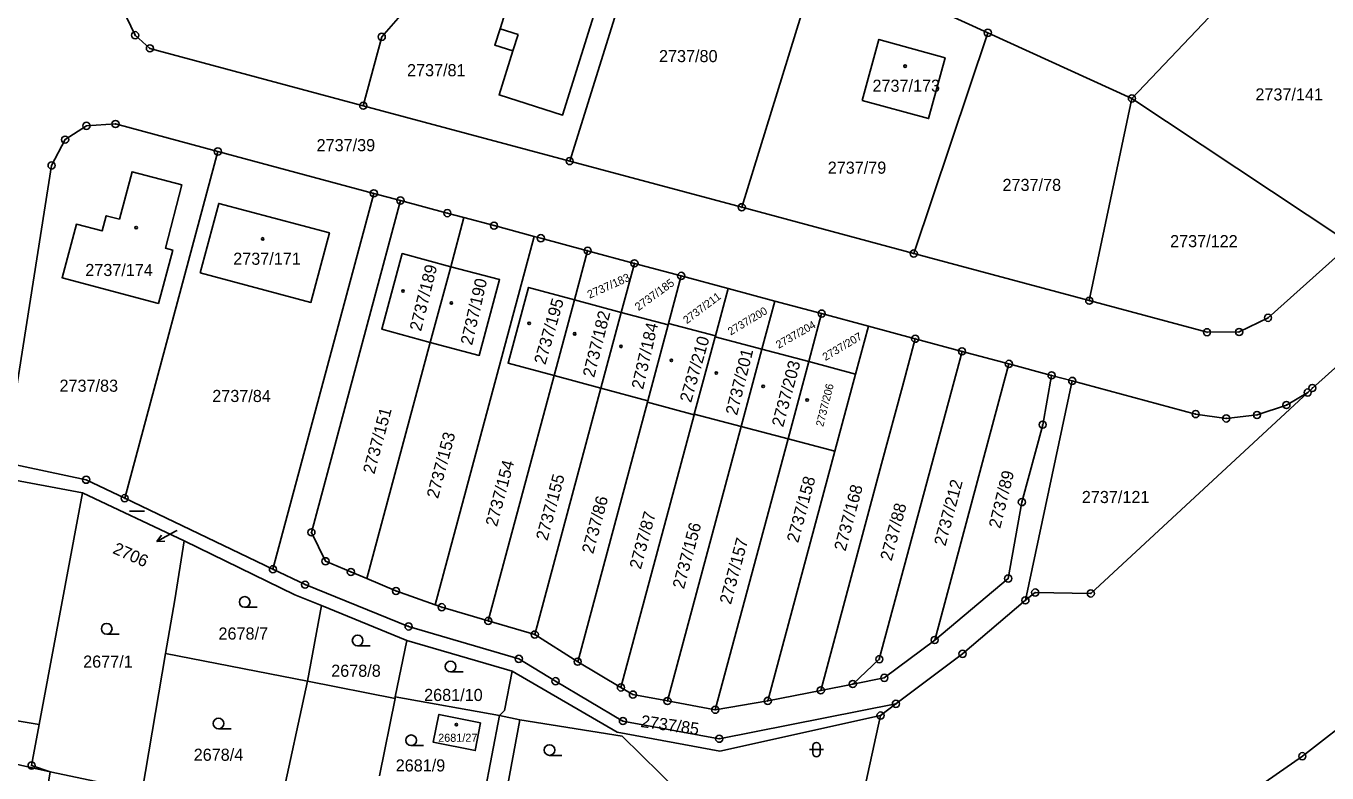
# Model space of a CAD drawing. Extents: x -733394 to -722299, y -1082822 to -1075049.
# Drawn here: x -727876.2 to -727693.6, y -1078281.8 to -1078177 of the extents above; entities that cross this region are included whole.
import ezdxf

# ---------------------------------------------------------------- set-up
doc = ezdxf.new("R2010")
doc.units = 0
for name, color, linetype in [('Hranice parcel', 7, 'Continuous'), ('Parcelní čísla', 7, 'Continuous'), ('Pop  PČ popisy', 7, 'Continuous'), ('Vnitřní kresba', 7, 'Continuous'), ('Značky bodu BP', 7, 'Continuous'), ('Značky budov', 7, 'Continuous'), ('Značky kultur', 7, 'Continuous')]:
    doc.layers.add(name, color=color, linetype=linetype)

msp = doc.modelspace()

# ---------------------------------------------------------------- linework, layer by layer
at = {"layer": 'Hranice parcel'}
for p, q in [((-727787.58, -1078156.8), (-727799.85, -1078195.93)), ((-727764.83, -1078167.16), (-727775.7, -1078202.41)), ((-727720.95, -1078187.14), (-727702.28, -1078167.43)), ((-727747.54, -1078175.03), (-727741.17, -1078177.93)), ((-727741.17, -1078177.93), (-727751.56, -1078208.9)), ((-727741.17, -1078177.93), (-727720.95, -1078187.14)), ((-727726.94, -1078215.51), (-727720.95, -1078187.14)), ((-727691.51, -1078206.72), (-727720.95, -1078187.14)), ((-727799.85, -1078195.93), (-727828.82, -1078188.15)), ((-727862.3, -1078243.24), (-727849.23, -1078194.58)), ((-727849.23, -1078194.58), (-727827.34, -1078200.46)), ((-727775.7, -1078202.41), (-727799.85, -1078195.93)), ((-727841.5, -1078253.21), (-727827.34, -1078200.46)), ((-727827.34, -1078200.46), (-727823.6, -1078201.46)), ((-727816.55, -1078210.75), (-727814.71, -1078203.85)), ((-727751.56, -1078208.9), (-727775.7, -1078202.41)), ((-727818.75, -1078258.2), (-727804.86, -1078206.5)), ((-727799.18, -1078215.4), (-727797.33, -1078208.52)), ((-727797.33, -1078208.52), (-727790.76, -1078210.28)), ((-727726.94, -1078215.51), (-727751.56, -1078208.9)), ((-727819.41, -1078221.37), (-727816.55, -1078210.75)), ((-727792.61, -1078217.16), (-727790.76, -1078210.28)), ((-727790.76, -1078210.28), (-727784.2, -1078212.04)), ((-727785.99, -1078218.72), (-727784.2, -1078212.04)), ((-727784.2, -1078212.04), (-727777.63, -1078213.81)), ((-727777.63, -1078213.81), (-727779.41, -1078220.47)), ((-727777.63, -1078213.81), (-727771.06, -1078215.57)), ((-727799.18, -1078215.4), (-727802.02, -1078226)), ((-727792.61, -1078217.16), (-727799.18, -1078215.4)), ((-727772.87, -1078222.33), (-727771.06, -1078215.57)), ((-727771.06, -1078215.57), (-727764.49, -1078217.33)), ((-727795.46, -1078227.78), (-727792.61, -1078217.16)), ((-727786.04, -1078218.91), (-727792.61, -1078217.16)), ((-727786.04, -1078218.91), (-727785.99, -1078218.72)), ((-727779.41, -1078220.47), (-727785.99, -1078218.72)), ((-727766.29, -1078224.04), (-727764.49, -1078217.33)), ((-727764.49, -1078217.33), (-727757.93, -1078219.1)), ((-727788.9, -1078229.56), (-727786.04, -1078218.91)), ((-727779.41, -1078220.47), (-727779.44, -1078220.57)), ((-727757.93, -1078219.1), (-727759.73, -1078225.81)), ((-727757.93, -1078219.1), (-727751.36, -1078220.86)), ((-727828.32, -1078254.53), (-727819.41, -1078221.37)), ((-727779.44, -1078220.57), (-727782.36, -1078231.43)), ((-727779.44, -1078220.57), (-727772.87, -1078222.33)), ((-727775.79, -1078233.19), (-727772.87, -1078222.33)), ((-727766.29, -1078224.04), (-727772.87, -1078222.33)), ((-727751.36, -1078220.86), (-727744.79, -1078222.63)), ((-727769.21, -1078234.9), (-727766.29, -1078224.04)), ((-727759.73, -1078225.81), (-727766.29, -1078224.04)), ((-727744.79, -1078222.63), (-727738.22, -1078224.39)), ((-727811.28, -1078260.46), (-727802.02, -1078226)), ((-727795.46, -1078227.78), (-727802.02, -1078226)), ((-727759.73, -1078225.81), (-727762.64, -1078236.65)), ((-727738.22, -1078224.39), (-727748.63, -1078263.14)), ((-727738.22, -1078224.39), (-727732.22, -1078226)), ((-727732.22, -1078226), (-727729.32, -1078226.78)), ((-727795.46, -1078227.78), (-727804.75, -1078262.38)), ((-727788.9, -1078229.56), (-727795.46, -1078227.78)), ((-727735.9, -1078257.57), (-727729.32, -1078226.78)), ((-727788.95, -1078229.75), (-727788.9, -1078229.56)), ((-727798.73, -1078266.18), (-727788.95, -1078229.75)), ((-727782.39, -1078231.53), (-727788.95, -1078229.75)), ((-727782.36, -1078231.43), (-727782.39, -1078231.53)), ((-727775.79, -1078233.19), (-727782.36, -1078231.43)), ((-727792.66, -1078269.8), (-727782.39, -1078231.53)), ((-727786.13, -1078271.7), (-727775.79, -1078233.19)), ((-727769.21, -1078234.9), (-727775.79, -1078233.19)), ((-727779.42, -1078272.93), (-727769.21, -1078234.9)), ((-727762.64, -1078236.65), (-727769.21, -1078234.9)), ((-727772.05, -1078271.68), (-727762.64, -1078236.65)), ((-727868.23, -1078242.48), (-727880.03, -1078240.28)), ((-727874.29, -1078274.98), (-727868.23, -1078242.48)), ((-727853.97, -1078249.21), (-727868.23, -1078242.48)), ((-727841.5, -1078253.21), (-727862.3, -1078243.24)), ((-727836.66, -1078268.93), (-727834.68, -1078258.31)), ((-727822.73, -1078263.21), (-727834.68, -1078258.31)), ((-727804.75, -1078262.38), (-727811.28, -1078260.46)), ((-727798.73, -1078266.18), (-727804.75, -1078262.38)), ((-727824.36, -1078271.12), (-727822.73, -1078263.21)), ((-727807.94, -1078267.5), (-727822.73, -1078263.21)), ((-727859.87, -1078284.37), (-727856.56, -1078265.05)), ((-727836.66, -1078268.93), (-727856.56, -1078265.05)), ((-727792.66, -1078269.8), (-727798.73, -1078266.18)), ((-727836.66, -1078268.93), (-727844.14, -1078303.43)), ((-727824.36, -1078271.33), (-727836.66, -1078268.93)), ((-727760.12, -1078269.32), (-727764.61, -1078270.21)), ((-727826.54, -1078282.19), (-727824.36, -1078271.33)), ((-727824.36, -1078271.33), (-727824.36, -1078271.12)), ((-727809.7, -1078273.73), (-727824.36, -1078271.12)), ((-727764.61, -1078270.21), (-727772.05, -1078271.68)), ((-727892.87, -1078271.97), (-727874.29, -1078274.98)), ((-727779.42, -1078272.93), (-727786.13, -1078271.7)), ((-727772.05, -1078271.68), (-727779.42, -1078272.93)), ((-727756.23, -1078273.74), (-727754.07, -1078272.1)), ((-727811.86, -1078284.94), (-727809.7, -1078273.73)), ((-727806.85, -1078274.35), (-727809.7, -1078273.73)), ((-727808.93, -1078285.43), (-727806.85, -1078274.35)), ((-727759.1, -1078286.74), (-727756.23, -1078273.74))]:
    msp.add_line(p, q, dxfattribs=at)
for points in [[(-727828.82, -1078188.15), (-727858.76, -1078180.11), (-727860.84, -1078178.26), (-727862.03, -1078175.75), (-727862.29, -1078172.99), (-727861.45, -1078170.34), (-727836.92, -1078145.14)], [(-727793.08, -1078164.63), (-727800.84, -1078189.47), (-727809.76, -1078186.65), (-727807.85, -1078180.47), (-727810.36, -1078179.68), (-727809.63, -1078177.37), (-727806.18, -1078166.43), (-727804.15, -1078167.08), (-727802.47, -1078161.69), (-727793.08, -1078164.63)], [(-727815.42, -1078166.07), (-727826.23, -1078178.49), (-727828.82, -1078188.15)], [(-727758.79, -1078187.43), (-727756.46, -1078178.86), (-727747.18, -1078181.46), (-727749.49, -1078189.97), (-727758.79, -1078187.43)], [(-727879.12, -1078238.21), (-727872.56, -1078196.54), (-727870.66, -1078192.92), (-727867.67, -1078190.98), (-727863.59, -1078190.72), (-727849.23, -1078194.58)], [(-727696.28, -1078228.41), (-727695.63, -1078227.78), (-727655.83, -1078192.19)], [(-727854.26, -1078199.28), (-727856.57, -1078208.15), (-727855.55, -1078208.41), (-727857.56, -1078215.9), (-727871.09, -1078212.29), (-727869.07, -1078204.79), (-727865.48, -1078205.73), (-727864.88, -1078203.59), (-727863.05, -1078204.06), (-727861.27, -1078197.42), (-727854.26, -1078199.28)], [(-727851.72, -1078211.62), (-727849.11, -1078201.86), (-727833.57, -1078206.01), (-727836.16, -1078215.77), (-727851.72, -1078211.62)], [(-727828.32, -1078254.53), (-727830.56, -1078253.59), (-727834.12, -1078252.09), (-727836.1, -1078248.03), (-727823.6, -1078201.46)], [(-727823.6, -1078201.46), (-727817.03, -1078203.23), (-727814.71, -1078203.85)], [(-727814.71, -1078203.85), (-727810.47, -1078204.99), (-727804.86, -1078206.5)], [(-727804.86, -1078206.5), (-727803.9, -1078206.75), (-727797.33, -1078208.52)], [(-727819.41, -1078221.37), (-727826.23, -1078219.52), (-727823.36, -1078208.91), (-727816.55, -1078210.75)], [(-727691.97, -1078209.08), (-727701.85, -1078217.92), (-727705.9, -1078219.91), (-727710.41, -1078219.95), (-727726.94, -1078215.51)], [(-727816.55, -1078210.75), (-727809.7, -1078212.56), (-727812.54, -1078223.2), (-727819.41, -1078221.37)], [(-727802.02, -1078226), (-727808.49, -1078224.27), (-727805.62, -1078213.66), (-727799.18, -1078215.4)], [(-727751.36, -1078220.86), (-727753.15, -1078227.54), (-727756.07, -1078238.4), (-727764.61, -1078270.21)], [(-727760.12, -1078269.32), (-727756.4, -1078265.84), (-727744.79, -1078222.63)], [(-727732.22, -1078226), (-727733.47, -1078232.92), (-727736.39, -1078243.78), (-727738.31, -1078254.51), (-727748.63, -1078263.14)], [(-727729.32, -1078226.78), (-727712.01, -1078231.43), (-727707.71, -1078232.05), (-727703.39, -1078231.56), (-727699.27, -1078230.16), (-727696.28, -1078228.41)], [(-727735.9, -1078257.57), (-727734.52, -1078256.48), (-727726.72, -1078256.61), (-727696.28, -1078228.41)], [(-727862.3, -1078243.24), (-727867.71, -1078240.65), (-727879.12, -1078238.21)], [(-727856.56, -1078265.05), (-727855.26, -1078257.49), (-727853.97, -1078249.21)], [(-727834.68, -1078258.31), (-727838.41, -1078256.78), (-727853.97, -1078249.21)], [(-727754.07, -1078272.1), (-727778.87, -1078277), (-727792.38, -1078274.51), (-727801.84, -1078268.92), (-727806.99, -1078265.79), (-727822.46, -1078261.24), (-727836.99, -1078255.37), (-727841.5, -1078253.21)], [(-727818.75, -1078258.2), (-727824.23, -1078256.26), (-727828.32, -1078254.53)], [(-727811.28, -1078260.46), (-727817.81, -1078258.54), (-727818.75, -1078258.2)], [(-727735.9, -1078257.57), (-727744.72, -1078265.08), (-727754.07, -1078272.1)], [(-727748.63, -1078263.14), (-727755.7, -1078268.45), (-727760.12, -1078269.32)], [(-727809.7, -1078273.73), (-727808.99, -1078273.02), (-727807.94, -1078267.5)], [(-727756.23, -1078273.74), (-727778.79, -1078278.74), (-727793.18, -1078276.06), (-727807.94, -1078267.5)], [(-727680.63, -1078267.82), (-727689.84, -1078267.3), (-727688.82, -1078273.09), (-727697.03, -1078279.45), (-727707.04, -1078286.43), (-727714.07, -1078286.34), (-727744.37, -1078311.62)], [(-727786.13, -1078271.7), (-727790.98, -1078270.8), (-727792.66, -1078269.8)], [(-727874.29, -1078274.98), (-727875.37, -1078280.75), (-727872.75, -1078281.63), (-727859.87, -1078284.37)], [(-727812.35, -1078274.75), (-727813.11, -1078278.66), (-727819, -1078277.5), (-727818.21, -1078273.58), (-727812.35, -1078274.75)], [(-727784.5, -1078284.5), (-727792.51, -1078276.63), (-727806.85, -1078274.35)], [(-727879.85, -1078283.74), (-727879.24, -1078280.17), (-727872.75, -1078281.63), (-727873.29, -1078284.77)]]:
    msp.add_lwpolyline(points, dxfattribs=at)
at = {"layer": 'Pop  PČ popisy'}
for p, q in [((-727855.15, -1078247.88), (-727857.78, -1078249.33)), ((-727854.96, -1078247.77), (-727855.15, -1078247.88)), ((-727857.78, -1078249.33), (-727857.14, -1078248.41)), ((-727857.78, -1078249.33), (-727856.66, -1078249.29))]:
    msp.add_line(p, q, dxfattribs=at)
at = {"layer": 'Vnitřní kresba'}
for q in [(-727809.63, -1078177.37), (-727807.85, -1078180.47)]:
    msp.add_line((-727807.09, -1078178.17), q, dxfattribs=at)
at = {"layer": 'Značky bodu BP'}
for centre, radius in [((-727860.84, -1078178.26), 0.5), ((-727860.84, -1078178.26), 0.0303), ((-727826.23, -1078178.49), 0.5), ((-727826.23, -1078178.49), 0.0303), ((-727741.17, -1078177.93), 0.5), ((-727741.17, -1078177.93), 0.0303), ((-727858.76, -1078180.11), 0.5), ((-727858.76, -1078180.11), 0.0303), ((-727828.82, -1078188.15), 0.5), ((-727720.95, -1078187.14), 0.5), ((-727720.95, -1078187.14), 0.0303), ((-727828.82, -1078188.15), 0.0303), ((-727867.67, -1078190.98), 0.5), ((-727867.67, -1078190.98), 0.0303), ((-727863.59, -1078190.72), 0.5), ((-727863.59, -1078190.72), 0.0303), ((-727870.66, -1078192.92), 0.5), ((-727870.66, -1078192.92), 0.0303), ((-727849.23, -1078194.58), 0.5), ((-727849.23, -1078194.58), 0.0303), ((-727872.56, -1078196.54), 0.5), ((-727872.56, -1078196.54), 0.0303), ((-727799.85, -1078195.93), 0.5), ((-727799.85, -1078195.93), 0.0303), ((-727827.34, -1078200.46), 0.5), ((-727827.34, -1078200.46), 0.0303), ((-727823.6, -1078201.46), 0.5), ((-727823.6, -1078201.46), 0.0303), ((-727775.7, -1078202.41), 0.5), ((-727817.03, -1078203.23), 0.5), ((-727817.03, -1078203.23), 0.0303), ((-727775.7, -1078202.41), 0.0303), ((-727810.47, -1078204.99), 0.5), ((-727810.47, -1078204.99), 0.0303), ((-727803.9, -1078206.75), 0.5), ((-727803.9, -1078206.75), 0.0303), ((-727797.33, -1078208.52), 0.5), ((-727797.33, -1078208.52), 0.0303), ((-727751.56, -1078208.9), 0.5), ((-727751.56, -1078208.9), 0.0303), ((-727790.76, -1078210.28), 0.5), ((-727790.76, -1078210.28), 0.0303), ((-727784.2, -1078212.04), 0.5), ((-727784.2, -1078212.04), 0.0303), ((-727726.94, -1078215.51), 0.5), ((-727764.49, -1078217.33), 0.5), ((-727726.94, -1078215.51), 0.0303), ((-727764.49, -1078217.33), 0.0303), ((-727701.85, -1078217.92), 0.5), ((-727701.85, -1078217.92), 0.0303), ((-727751.36, -1078220.86), 0.5), ((-727710.41, -1078219.95), 0.5), ((-727710.41, -1078219.95), 0.0303), ((-727705.9, -1078219.91), 0.5), ((-727705.9, -1078219.91), 0.0303), ((-727751.36, -1078220.86), 0.0303), ((-727744.79, -1078222.63), 0.5), ((-727744.79, -1078222.63), 0.0303), ((-727738.22, -1078224.39), 0.5), ((-727738.22, -1078224.39), 0.0303), ((-727732.22, -1078226), 0.5), ((-727732.22, -1078226), 0.0303), ((-727729.32, -1078226.78), 0.5), ((-727729.32, -1078226.78), 0.0303), ((-727695.63, -1078227.78), 0.5), ((-727695.63, -1078227.78), 0.0303), ((-727699.27, -1078230.16), 0.5), ((-727696.28, -1078228.41), 0.5), ((-727696.28, -1078228.41), 0.0303), ((-727712.01, -1078231.43), 0.5), ((-727712.01, -1078231.43), 0.0303), ((-727703.39, -1078231.56), 0.5), ((-727699.27, -1078230.16), 0.0303), ((-727733.47, -1078232.92), 0.5), ((-727733.47, -1078232.92), 0.0303), ((-727707.71, -1078232.05), 0.5), ((-727707.71, -1078232.05), 0.0303), ((-727703.39, -1078231.56), 0.0303), ((-727867.71, -1078240.65), 0.5), ((-727867.71, -1078240.65), 0.0303), ((-727862.3, -1078243.24), 0.5), ((-727862.3, -1078243.24), 0.0303), ((-727736.39, -1078243.78), 0.5), ((-727736.39, -1078243.78), 0.0303), ((-727836.1, -1078248.03), 0.5), ((-727836.1, -1078248.03), 0.0303), ((-727841.5, -1078253.21), 0.5), ((-727841.5, -1078253.21), 0.0303), ((-727834.12, -1078252.09), 0.5), ((-727834.12, -1078252.09), 0.0303), ((-727830.56, -1078253.59), 0.5), ((-727836.99, -1078255.37), 0.5), ((-727830.56, -1078253.59), 0.0303), ((-727738.31, -1078254.51), 0.5), ((-727738.31, -1078254.51), 0.0303), ((-727836.99, -1078255.37), 0.0303), ((-727824.23, -1078256.26), 0.5), ((-727824.23, -1078256.26), 0.0303), ((-727734.52, -1078256.48), 0.5), ((-727734.52, -1078256.48), 0.0303), ((-727726.72, -1078256.61), 0.5), ((-727726.72, -1078256.61), 0.0303), ((-727817.81, -1078258.54), 0.5), ((-727817.81, -1078258.54), 0.0303), ((-727735.9, -1078257.57), 0.5), ((-727735.9, -1078257.57), 0.0303), ((-727811.28, -1078260.46), 0.5), ((-727811.28, -1078260.46), 0.0303), ((-727822.46, -1078261.24), 0.5), ((-727822.46, -1078261.24), 0.0303), ((-727804.75, -1078262.38), 0.5), ((-727804.75, -1078262.38), 0.0303), ((-727748.63, -1078263.14), 0.5), ((-727748.63, -1078263.14), 0.0303), ((-727806.99, -1078265.79), 0.5), ((-727806.99, -1078265.79), 0.0303), ((-727798.73, -1078266.18), 0.5), ((-727798.73, -1078266.18), 0.0303), ((-727756.4, -1078265.84), 0.5), ((-727756.4, -1078265.84), 0.0303), ((-727744.72, -1078265.08), 0.5), ((-727744.72, -1078265.08), 0.0303), ((-727755.7, -1078268.45), 0.5), ((-727801.84, -1078268.92), 0.5), ((-727801.84, -1078268.92), 0.0303), ((-727792.66, -1078269.8), 0.5), ((-727792.66, -1078269.8), 0.0303), ((-727764.61, -1078270.21), 0.5), ((-727760.12, -1078269.32), 0.5), ((-727760.12, -1078269.32), 0.0303), ((-727755.7, -1078268.45), 0.0303), ((-727790.98, -1078270.8), 0.5), ((-727790.98, -1078270.8), 0.0303), ((-727786.13, -1078271.7), 0.5), ((-727786.13, -1078271.7), 0.0303), ((-727772.05, -1078271.68), 0.5), ((-727772.05, -1078271.68), 0.0303), ((-727764.61, -1078270.21), 0.0303), ((-727754.07, -1078272.1), 0.5), ((-727779.42, -1078272.93), 0.5), ((-727779.42, -1078272.93), 0.0303), ((-727756.23, -1078273.74), 0.5), ((-727754.07, -1078272.1), 0.0303), ((-727792.38, -1078274.51), 0.5), ((-727792.38, -1078274.51), 0.0303), ((-727756.23, -1078273.74), 0.0303), ((-727778.87, -1078277), 0.5), ((-727778.87, -1078277), 0.0303), ((-727697.03, -1078279.45), 0.5), ((-727875.37, -1078280.75), 0.5), ((-727875.37, -1078280.75), 0.0303), ((-727697.03, -1078279.45), 0.0303)]:
    msp.add_circle(centre, radius, dxfattribs=at)
at = {"layer": 'Značky budov'}
for centre in [(-727752.78, -1078182.61), (-727860.69, -1078205.26), (-727842.93, -1078206.85), (-727823.24, -1078214.17), (-727816.46, -1078215.84), (-727805.54, -1078218.69), (-727799.15, -1078220.17), (-727792.66, -1078221.94), (-727785.58, -1078223.9), (-727779.28, -1078225.68), (-727772.7, -1078227.55), (-727766.52, -1078229.46), (-727815.75, -1078275.01)]:
    msp.add_circle(centre, 0.175, dxfattribs=at)
at = {"layer": 'Značky kultur'}
for p, q in [((-727861.64, -1078245.07), (-727859.54, -1078245.07)), ((-727845.46, -1078258.55), (-727843.71, -1078258.55)), ((-727864.83, -1078262.31), (-727863.08, -1078262.31)), ((-727829.61, -1078263.96), (-727827.86, -1078263.96)), ((-727816.57, -1078267.61), (-727814.82, -1078267.61)), ((-727849.13, -1078275.61), (-727847.38, -1078275.61)), ((-727822.1, -1078277.96), (-727820.35, -1078277.96)), ((-727766.22, -1078278.52), (-727764.22, -1078278.52)), ((-727765.72, -1078278.02), (-727765.72, -1078279.02)), ((-727764.72, -1078279.02), (-727764.72, -1078278.02)), ((-727802.69, -1078279.33), (-727800.94, -1078279.33))]:
    msp.add_line(p, q, dxfattribs=at)
for centre in [(-727845.46, -1078257.8), (-727864.83, -1078261.56), (-727829.61, -1078263.21), (-727816.57, -1078266.86), (-727849.13, -1078274.86), (-727822.1, -1078277.21), (-727802.69, -1078278.58)]:
    msp.add_circle(centre, 0.75, dxfattribs=at)
for centre, start, end in [((-727765.22, -1078278.02), 0, 180), ((-727765.22, -1078279.02), 180, 359.9879)]:
    msp.add_arc(centre, 0.5, start, end, dxfattribs=at)

# ---------------------------------------------------------------- texts
at = {"layer": 'Parcelní čísla'}
for s, height, p in [('2737/80', 1.7, (-727787.32, -1078182.04)), ('2737/81', 1.7, (-727822.68, -1078184.02)), ('2737/173', 1.7, (-727757.36, -1078186.2)), ('2737/141', 1.7, (-727703.62, -1078187.42)), ('2737/39', 1.7, (-727835.37, -1078194.54)), ('2737/79', 1.7, (-727763.64, -1078197.7)), ('2737/78', 1.7, (-727739.11, -1078200.12)), ('2737/122', 1.7, (-727715.59, -1078208.01)), ('2737/171', 1.7, (-727847.07, -1078210.48)), ('2737/174', 1.7, (-727867.83, -1078212.06)), ('2737/83', 1.7, (-727871.45, -1078228.3)), ('2737/84', 1.7, (-727850.01, -1078229.74)), ('2737/121', 1.7, (-727727.98, -1078243.92)), ('2678/7', 1.7, (-727849.14, -1078263.08)), ('2677/1', 1.7, (-727868.13, -1078267.02)), ('2678/8', 1.7, (-727833.32, -1078268.3)), ('2681/10', 1.7, (-727820.28, -1078271.7)), ('2681/27', 1.139, (-727818.31, -1078277.43)), ('2678/4', 1.7, (-727852.62, -1078280.09)), ('2681/9', 1.7, (-727824.27, -1078281.59))]:
    msp.add_text(s, height=height, dxfattribs=at).set_placement(p)
for s, height, rotation, p in [('2737/189', 1.7, 76, (-727820.71, -1078219.9)), ('2737/190', 1.7, 77, (-727813.55, -1078221.86)), ('2737/183', 1.139, 24, (-727797.07, -1078215.25)), ('2737/185', 1.139, 36, (-727790.19, -1078217)), ('2737/211', 1.1, 37, (-727783.41, -1078218.83)), ('2737/195', 1.7, 74, (-727803.27, -1078224.6)), ('2737/200', 1.1, 31, (-727777.25, -1078220.42)), ('2737/182', 1.7, 76, (-727796.42, -1078226.39)), ('2737/184', 1.7, 77, (-727789.56, -1078228.06)), ('2737/204', 1.1, 30, (-727770.52, -1078222.29)), ('2737/210', 1.7, 74, (-727782.82, -1078229.92)), ('2737/207', 1.1, 31, (-727763.96, -1078224)), ('2737/201', 1.7, 76, (-727776.37, -1078231.7)), ('2737/203', 1.7, 75, (-727769.9, -1078233.35)), ('2737/206', 1.1, 76, (-727764.27, -1078233.27)), ('2737/151', 1.7, 75, (-727827.27, -1078239.95)), ('2737/153', 1.7, 75, (-727818.33, -1078243.39)), ('2737/154', 1.7, 75, (-727810.07, -1078247.33)), ('2737/155', 1.7, 75, (-727802.99, -1078249.29)), ('2737/158', 1.7, 75, (-727767.79, -1078249.59)), ('2737/89', 1.7, 76, (-727739.44, -1078247.58)), ('2737/168', 1.7, 75, (-727761.15, -1078250.76)), ('2737/212', 1.7, 75, (-727747.13, -1078250.05)), ('2737/86', 1.7, 75, (-727796.56, -1078251.14)), ('2737/88', 1.7, 75, (-727754.68, -1078252.13)), ('2737/87', 1.7, 75, (-727789.87, -1078253.31)), ('2737/156', 1.7, 75, (-727783.82, -1078256.08)), ('2706', 1.7, 336, (-727864.1, -1078250.91)), ('2737/157', 1.7, 75, (-727777.23, -1078258.24)), ('2737/85', 1.7, 352, (-727789.96, -1078275.34))]:
    msp.add_text(s, height=height, rotation=rotation, dxfattribs=at).set_placement(p)

doc.saveas('drawing.dxf')
